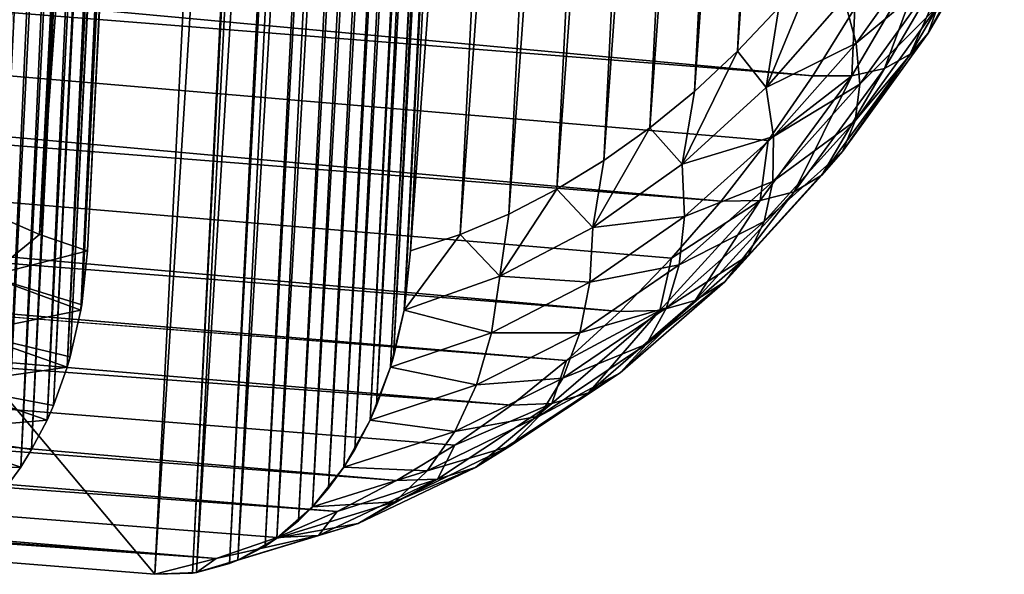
# Model space of a CAD drawing. Header units: millimetres. Extents: x -99 to 221, y -61 to 39.
# Tile 426 of 656: x 205.649 to 207.372, y -55.894 to -54.923. Entities that reach past the tile are written whole.
import ezdxf

# ---------------------------------------------------------------- set-up
doc = ezdxf.new("R2010")
doc.units = ezdxf.units.MM
doc.header["$LTSCALE"] = 33.374815
for name, color, linetype in [('121', 7, 'CONTINUOUS'), ('123', 7, 'CONTINUOUS'), ('124', 7, 'CONTINUOUS'), ('125', 7, 'CONTINUOUS'), ('126', 7, 'CONTINUOUS'), ('128', 7, 'CONTINUOUS')]:
    doc.layers.add(name, color=color, linetype=linetype)

msp = doc.modelspace()

# ---------------------------------------------------------------- linework, layer by layer
at = {"layer": '121', "color": 7, "linetype": 'Continuous'}
for points in [[(205.6835, -55.2995, -240.0072), (205.9616, -51.4402, -240.1148), (205.7673, -55.3281, -239.9205), (205.6835, -55.2995, -240.0072)], [(205.875, -51.4688, -240.1986), (205.9616, -51.4402, -240.1148), (205.6835, -55.2995, -240.0072), (205.875, -51.4688, -240.1986)], [(206.333, -55.3281, -239.3548), (206.5273, -51.4402, -239.5492), (206.611, -51.4688, -239.4625), (206.333, -55.3281, -239.3548)], [(205.6017, -55.2635, -240.0925), (205.875, -51.4688, -240.1986), (205.6835, -55.2995, -240.0072), (205.6017, -55.2635, -240.0925)], [(205.7896, -51.5047, -240.2804), (205.875, -51.4688, -240.1986), (205.6017, -55.2635, -240.0925), (205.7896, -51.5047, -240.2804)], [(206.4196, -55.2995, -239.2711), (206.333, -55.3281, -239.3548), (206.611, -51.4688, -239.4625), (206.4196, -55.2995, -239.2711)], [(206.6928, -51.5047, -239.3772), (206.4196, -55.2995, -239.2711), (206.611, -51.4688, -239.4625), (206.6928, -51.5047, -239.3772)], [(205.5219, -55.2203, -240.1767), (205.7896, -51.5047, -240.2804), (205.6017, -55.2635, -240.0925), (205.5219, -55.2203, -240.1767)], [(205.7054, -51.548, -240.3602), (205.7896, -51.5047, -240.2804), (205.5219, -55.2203, -240.1767), (205.7054, -51.548, -240.3602)], [(206.505, -55.2635, -239.1893), (206.4196, -55.2995, -239.2711), (206.6928, -51.5047, -239.3772), (206.505, -55.2635, -239.1893)], [(206.7726, -51.548, -239.293), (206.505, -55.2635, -239.1893), (206.6928, -51.5047, -239.3772), (206.7726, -51.548, -239.293)], [(205.4446, -55.17, -240.259), (205.7054, -51.548, -240.3602), (205.5219, -55.2203, -240.1767), (205.4446, -55.17, -240.259)], [(205.6231, -51.5983, -240.4375), (205.7054, -51.548, -240.3602), (205.4446, -55.17, -240.259), (205.6231, -51.5983, -240.4375)], [(206.5891, -55.2203, -239.1095), (206.505, -55.2635, -239.1893), (206.7726, -51.548, -239.293), (206.5891, -55.2203, -239.1095)], [(206.85, -51.5983, -239.2107), (206.5891, -55.2203, -239.1095), (206.7726, -51.548, -239.293), (206.85, -51.5983, -239.2107)], [(206.6715, -55.17, -239.0322), (206.5891, -55.2203, -239.1095), (206.85, -51.5983, -239.2107), (206.6715, -55.17, -239.0322)], [(206.9246, -51.6555, -239.1303), (206.6715, -55.17, -239.0322), (206.85, -51.5983, -239.2107), (206.9246, -51.6555, -239.1303)], [(206.7518, -55.1127, -238.9575), (206.6715, -55.17, -239.0322), (206.9246, -51.6555, -239.1303), (206.7518, -55.1127, -238.9575)], [(206.9963, -51.7195, -239.0523), (206.7518, -55.1127, -238.9575), (206.9246, -51.6555, -239.1303), (206.9963, -51.7195, -239.0523)], [(206.8299, -55.0488, -238.8859), (206.7518, -55.1127, -238.9575), (206.9963, -51.7195, -239.0523), (206.8299, -55.0488, -238.8859)], [(207.0646, -51.7898, -238.9769), (206.8299, -55.0488, -238.8859), (206.9963, -51.7195, -239.0523), (207.0646, -51.7898, -238.9769)], [(206.9052, -54.9784, -238.8175), (206.8299, -55.0488, -238.8859), (207.0646, -51.7898, -238.9769), (206.9052, -54.9784, -238.8175)], [(207.1294, -51.8664, -238.9044), (206.9052, -54.9784, -238.8175), (207.0646, -51.7898, -238.9769), (207.1294, -51.8664, -238.9044)], [(206.9777, -54.9019, -238.7527), (206.9052, -54.9784, -238.8175), (207.1294, -51.8664, -238.9044), (206.9777, -54.9019, -238.7527)]]:
    msp.add_3dface(points, dxfattribs=at)
at = {"layer": '123', "color": 7, "linetype": 'Continuous'}
for points in [[(186.5521, -53.1348, -216.8227), (186.3811, -53.385, -216.9687), (207.0371, -55.0218, -237.8425), (186.5521, -53.1348, -216.8227)], [(207.1108, -54.9032, -237.7807), (186.5521, -53.1348, -216.8227), (207.0371, -55.0218, -237.8425), (207.1108, -54.9032, -237.7807)], [(186.3811, -53.385, -216.9687), (186.1926, -53.6087, -217.1349), (206.8764, -55.2411, -237.9814), (186.3811, -53.385, -216.9687)], [(207.0371, -55.0218, -237.8425), (186.3811, -53.385, -216.9687), (206.9589, -55.1346, -237.9095), (207.0371, -55.0218, -237.8425)], [(206.9589, -55.1346, -237.9095), (186.3811, -53.385, -216.9687), (206.8764, -55.2411, -237.9814), (206.9589, -55.1346, -237.9095)], [(186.1926, -53.6087, -217.1349), (185.9888, -53.8029, -217.3192), (206.6997, -55.434, -238.1388), (186.1926, -53.6087, -217.1349)], [(206.8764, -55.2411, -237.9814), (186.1926, -53.6087, -217.1349), (206.7899, -55.3411, -238.0579), (206.8764, -55.2411, -237.9814)], [(206.7899, -55.3411, -238.0579), (186.1926, -53.6087, -217.1349), (206.6997, -55.434, -238.1388), (206.7899, -55.3411, -238.0579)], [(206.6997, -55.434, -238.1388), (185.9888, -53.8029, -217.3192), (206.6061, -55.5197, -238.2238), (206.6997, -55.434, -238.1388)], [(206.6061, -55.5197, -238.2238), (185.9888, -53.8029, -217.3192), (193.819, -54.5206, -225.3995), (206.6061, -55.5197, -238.2238)], [(194.9162, -54.7432, -226.8359), (206.5095, -55.5979, -238.3126), (193.819, -54.5206, -225.3995), (194.9162, -54.7432, -226.8359)], [(206.5095, -55.5979, -238.3126), (206.6061, -55.5197, -238.2238), (193.819, -54.5206, -225.3995), (206.5095, -55.5979, -238.3126)], [(206.3085, -55.7303, -238.5003), (206.4102, -55.6681, -238.4049), (194.9162, -54.7432, -226.8359), (206.3085, -55.7303, -238.5003)], [(206.4102, -55.6681, -238.4049), (206.5095, -55.5979, -238.3126), (194.9162, -54.7432, -226.8359), (206.4102, -55.6681, -238.4049)], [(196.0682, -54.9501, -228.3443), (206.3085, -55.7303, -238.5003), (194.9162, -54.7432, -226.8359), (196.0682, -54.9501, -228.3443)], [(206.2048, -55.7842, -238.5986), (206.3085, -55.7303, -238.5003), (196.0682, -54.9501, -228.3443), (206.2048, -55.7842, -238.5986)], [(197.2621, -55.1377, -229.9071), (206.2048, -55.7842, -238.5986), (196.0682, -54.9501, -228.3443), (197.2621, -55.1377, -229.9071)], [(198.485, -55.303, -231.5068), (205.9928, -55.8664, -238.8024), (197.2621, -55.1377, -229.9071), (198.485, -55.303, -231.5068)], [(205.9928, -55.8664, -238.8024), (206.0995, -55.8296, -238.6994), (197.2621, -55.1377, -229.9071), (205.9928, -55.8664, -238.8024)], [(206.0995, -55.8296, -238.6994), (206.2048, -55.7842, -238.5986), (197.2621, -55.1377, -229.9071), (206.0995, -55.8296, -238.6994)], [(198.485, -55.303, -231.5068), (202.2098, -55.6007, -235.2317), (205.9928, -55.8664, -238.8024), (198.485, -55.303, -231.5068)], [(205.8853, -55.8943, -238.9072), (205.9928, -55.8664, -238.8024), (202.2098, -55.6007, -235.2317), (205.8853, -55.8943, -238.9072)]]:
    msp.add_3dface(points, dxfattribs=at)
at = {"layer": '124', "color": 7, "linetype": 'Continuous'}
for points in [[(205.6017, -55.2635, -240.0925), (205.6835, -55.2995, -240.0072), (205.5942, -55.3725, -240.0767), (205.6017, -55.2635, -240.0925)], [(205.6835, -55.2995, -240.0072), (205.7673, -55.3281, -239.9205), (205.5942, -55.3725, -240.0767), (205.6835, -55.2995, -240.0072)], [(205.5942, -55.3725, -240.0767), (205.7673, -55.3281, -239.9205), (205.7574, -55.4224, -239.9107), (205.5942, -55.3725, -240.0767)], [(205.5942, -55.3725, -240.0767), (205.7558, -55.4317, -239.9091), (205.561, -55.4713, -240.0624), (205.5942, -55.3725, -240.0767)], [(205.7558, -55.4317, -239.9091), (205.5942, -55.3725, -240.0767), (205.7574, -55.4224, -239.9107), (205.7558, -55.4317, -239.9091)], [(205.7558, -55.4317, -239.9091), (205.7374, -55.5134, -239.8907), (205.561, -55.4713, -240.0624), (205.7558, -55.4317, -239.9091)], [(205.561, -55.4713, -240.0624), (205.732, -55.5318, -239.8853), (205.5168, -55.5628, -240.0359), (205.561, -55.4713, -240.0624)], [(205.561, -55.4713, -240.0624), (205.7374, -55.5134, -239.8907), (205.732, -55.5318, -239.8853), (205.561, -55.4713, -240.0624)], [(205.732, -55.5318, -239.8853), (205.708, -55.5986, -239.8612), (205.5168, -55.5628, -240.0359), (205.732, -55.5318, -239.8853)], [(205.5168, -55.5628, -240.0359), (205.6967, -55.6243, -239.8499), (205.463, -55.6441, -239.998), (205.5168, -55.5628, -240.0359)], [(205.5168, -55.5628, -240.0359), (205.708, -55.5986, -239.8612), (205.6967, -55.6243, -239.8499), (205.5168, -55.5628, -240.0359)], [(205.6967, -55.6243, -239.8499), (205.6697, -55.6759, -239.823), (205.463, -55.6441, -239.998), (205.6967, -55.6243, -239.8499)], [(205.463, -55.6441, -239.998), (205.6507, -55.7065, -239.804), (205.401, -55.7129, -239.9498), (205.463, -55.6441, -239.998)], [(205.463, -55.6441, -239.998), (205.6697, -55.6759, -239.823), (205.6507, -55.7065, -239.804), (205.463, -55.6441, -239.998)], [(205.6507, -55.7065, -239.804), (205.6237, -55.7437, -239.777), (205.401, -55.7129, -239.9498), (205.6507, -55.7065, -239.804)]]:
    msp.add_3dface(points, dxfattribs=at)
at = {"layer": '125', "color": 7, "linetype": 'Continuous'}
for points in [[(207.2391, -54.947, -238.1883), (207.256, -54.8997, -238.2793), (207.3723, -54.7185, -238.078), (207.2391, -54.947, -238.1883)], [(207.2391, -54.947, -238.1883), (207.3723, -54.7185, -238.078), (207.3447, -54.7493, -237.9827), (207.2391, -54.947, -238.1883)], [(207.2076, -54.9837, -238.0964), (207.2391, -54.947, -238.1883), (207.3447, -54.7493, -237.9827), (207.2076, -54.9837, -238.0964)], [(207.2076, -54.9837, -238.0964), (207.3447, -54.7493, -237.9827), (207.3025, -54.77, -237.8901), (207.2076, -54.9837, -238.0964)], [(207.1625, -55.0089, -238.0063), (207.3025, -54.77, -237.8901), (207.2469, -54.7801, -237.8031), (207.1625, -55.0089, -238.0063)], [(207.1625, -55.0089, -238.0063), (207.2076, -54.9837, -238.0964), (207.3025, -54.77, -237.8901), (207.1625, -55.0089, -238.0063)], [(207.113, -54.9643, -238.5611), (207.0922, -54.8863, -238.6272), (207.2445, -54.7797, -238.448), (207.113, -54.9643, -238.5611)], [(207.1051, -55.0217, -237.9208), (207.1625, -55.0089, -238.0063), (207.2469, -54.7801, -237.8031), (207.1051, -55.0217, -237.9208)], [(207.1108, -54.9032, -237.7807), (207.1051, -55.0217, -237.9208), (207.2469, -54.7801, -237.8031), (207.1108, -54.9032, -237.7807)], [(207.113, -54.9643, -238.5611), (207.2445, -54.7797, -238.448), (207.2578, -54.8434, -238.3668), (207.113, -54.9643, -238.5611)], [(206.9777, -54.9019, -238.7527), (207.0469, -54.8195, -238.6917), (206.9556, -55.0423, -238.7483), (206.9777, -54.9019, -238.7527)], [(206.9556, -55.0423, -238.7483), (207.0469, -54.8195, -238.6917), (207.0922, -54.8863, -238.6272), (206.9556, -55.0423, -238.7483)], [(207.1194, -55.0363, -238.4859), (207.113, -54.9643, -238.5611), (207.2578, -54.8434, -238.3668), (207.1194, -55.0363, -238.4859)], [(207.1194, -55.0363, -238.4859), (207.2578, -54.8434, -238.3668), (207.256, -54.8997, -238.2793), (207.1194, -55.0363, -238.4859)], [(206.9556, -55.0423, -238.7483), (207.0922, -54.8863, -238.6272), (207.113, -54.9643, -238.5611), (206.9556, -55.0423, -238.7483)], [(206.9052, -54.9784, -238.8175), (206.9777, -54.9019, -238.7527), (206.9556, -55.0423, -238.7483), (206.9052, -54.9784, -238.8175)], [(207.1108, -54.9032, -237.7807), (207.0371, -55.0218, -237.8425), (207.1051, -55.0217, -237.9208), (207.1108, -54.9032, -237.7807)], [(207.1113, -55.1001, -238.404), (207.256, -54.8997, -238.2793), (207.2391, -54.947, -238.1883), (207.1113, -55.1001, -238.404)], [(207.1113, -55.1001, -238.404), (207.1194, -55.0363, -238.4859), (207.256, -54.8997, -238.2793), (207.1113, -55.1001, -238.404)], [(207.089, -55.1538, -238.3178), (207.1113, -55.1001, -238.404), (207.2391, -54.947, -238.1883), (207.089, -55.1538, -238.3178)], [(207.089, -55.1538, -238.3178), (207.2391, -54.947, -238.1883), (207.2076, -54.9837, -238.0964), (207.089, -55.1538, -238.3178)], [(206.9683, -55.1278, -238.6895), (206.9556, -55.0423, -238.7483), (207.113, -54.9643, -238.5611), (206.9683, -55.1278, -238.6895)], [(206.9683, -55.1278, -238.6895), (207.113, -54.9643, -238.5611), (207.1194, -55.0363, -238.4859), (206.9683, -55.1278, -238.6895)], [(206.8299, -55.0488, -238.8859), (206.9052, -54.9784, -238.8175), (206.8082, -55.1765, -238.8822), (206.8299, -55.0488, -238.8859)], [(206.8082, -55.1765, -238.8822), (206.9052, -54.9784, -238.8175), (206.9556, -55.0423, -238.7483), (206.8082, -55.1765, -238.8822)], [(207.053, -55.1957, -238.2298), (207.2076, -54.9837, -238.0964), (207.1625, -55.0089, -238.0063), (207.053, -55.1957, -238.2298)], [(207.053, -55.1957, -238.2298), (207.089, -55.1538, -238.3178), (207.2076, -54.9837, -238.0964), (207.053, -55.1957, -238.2298)], [(207.0046, -55.2248, -238.1426), (207.1625, -55.0089, -238.0063), (207.1051, -55.0217, -237.9208), (207.0046, -55.2248, -238.1426)], [(207.0046, -55.2248, -238.1426), (207.053, -55.1957, -238.2298), (207.1625, -55.0089, -238.0063), (207.0046, -55.2248, -238.1426)], [(206.9451, -55.2401, -238.059), (207.0046, -55.2248, -238.1426), (207.1051, -55.0217, -237.9208), (206.9451, -55.2401, -238.059)], [(206.9589, -55.1346, -237.9095), (206.9451, -55.2401, -238.059), (207.1051, -55.0217, -237.9208), (206.9589, -55.1346, -237.9095)], [(207.0371, -55.0218, -237.8425), (206.9589, -55.1346, -237.9095), (207.1051, -55.0217, -237.9208), (207.0371, -55.0218, -237.8425)], [(206.8082, -55.1765, -238.8822), (206.9556, -55.0423, -238.7483), (206.9683, -55.1278, -238.6895), (206.8082, -55.1765, -238.8822)], [(206.9671, -55.2068, -238.6212), (206.9683, -55.1278, -238.6895), (207.1194, -55.0363, -238.4859), (206.9671, -55.2068, -238.6212)], [(206.9671, -55.2068, -238.6212), (207.1194, -55.0363, -238.4859), (207.1113, -55.1001, -238.404), (206.9671, -55.2068, -238.6212)], [(206.7518, -55.1127, -238.9575), (206.8299, -55.0488, -238.8859), (206.8082, -55.1765, -238.8822), (206.7518, -55.1127, -238.9575)], [(206.652, -55.2871, -239.0274), (206.7518, -55.1127, -238.9575), (206.8082, -55.1765, -238.8822), (206.652, -55.2871, -239.0274)], [(206.6715, -55.17, -239.0322), (206.7518, -55.1127, -238.9575), (206.652, -55.2871, -239.0274), (206.6715, -55.17, -239.0322)], [(206.9521, -55.2769, -238.5455), (207.1113, -55.1001, -238.404), (207.089, -55.1538, -238.3178), (206.9521, -55.2769, -238.5455)], [(206.9521, -55.2769, -238.5455), (206.9671, -55.2068, -238.6212), (207.1113, -55.1001, -238.404), (206.9521, -55.2769, -238.5455)], [(206.8122, -55.268, -238.8315), (206.8082, -55.1765, -238.8822), (206.9683, -55.1278, -238.6895), (206.8122, -55.268, -238.8315)], [(206.8122, -55.268, -238.8315), (206.9683, -55.1278, -238.6895), (206.9671, -55.2068, -238.6212), (206.8122, -55.268, -238.8315)], [(206.9589, -55.1346, -237.9095), (206.8764, -55.2411, -237.9814), (206.9451, -55.2401, -238.059), (206.9589, -55.1346, -237.9095)], [(206.9238, -55.3361, -238.4647), (206.9521, -55.2769, -238.5455), (207.089, -55.1538, -238.3178), (206.9238, -55.3361, -238.4647)], [(206.9238, -55.3361, -238.4647), (207.089, -55.1538, -238.3178), (207.053, -55.1957, -238.2298), (206.9238, -55.3361, -238.4647)], [(206.5891, -55.2203, -239.1095), (206.6715, -55.17, -239.0322), (206.652, -55.2871, -239.0274), (206.5891, -55.2203, -239.1095)], [(206.652, -55.2871, -239.0274), (206.8082, -55.1765, -238.8822), (206.8122, -55.268, -238.8315), (206.652, -55.2871, -239.0274)], [(206.8831, -55.3825, -238.3811), (207.053, -55.1957, -238.2298), (207.0046, -55.2248, -238.1426), (206.8831, -55.3825, -238.3811)], [(206.8831, -55.3825, -238.3811), (206.9238, -55.3361, -238.4647), (207.053, -55.1957, -238.2298), (206.8831, -55.3825, -238.3811)], [(206.803, -55.3526, -238.7707), (206.8122, -55.268, -238.8315), (206.9671, -55.2068, -238.6212), (206.803, -55.3526, -238.7707)], [(206.803, -55.3526, -238.7707), (206.9671, -55.2068, -238.6212), (206.9521, -55.2769, -238.5455), (206.803, -55.3526, -238.7707)], [(206.505, -55.2635, -239.1893), (206.5891, -55.2203, -239.1095), (206.4891, -55.3725, -239.1818), (206.505, -55.2635, -239.1893)], [(206.4891, -55.3725, -239.1818), (206.5891, -55.2203, -239.1095), (206.652, -55.2871, -239.0274), (206.4891, -55.3725, -239.1818)], [(206.831, -55.4149, -238.2972), (207.0046, -55.2248, -238.1426), (206.9451, -55.2401, -238.059), (206.831, -55.4149, -238.2972)], [(206.831, -55.4149, -238.2972), (206.8831, -55.3825, -238.3811), (207.0046, -55.2248, -238.1426), (206.831, -55.4149, -238.2972)], [(206.7692, -55.4322, -238.2156), (206.831, -55.4149, -238.2972), (206.9451, -55.2401, -238.059), (206.7692, -55.4322, -238.2156)], [(206.7899, -55.3411, -238.0579), (206.7692, -55.4322, -238.2156), (206.9451, -55.2401, -238.059), (206.7899, -55.3411, -238.0579)], [(206.8764, -55.2411, -237.9814), (206.7899, -55.3411, -238.0579), (206.9451, -55.2401, -238.059), (206.8764, -55.2411, -237.9814)], [(206.4196, -55.2995, -239.2711), (206.505, -55.2635, -239.1893), (206.4891, -55.3725, -239.1818), (206.4196, -55.2995, -239.2711)], [(206.647, -55.383, -238.9852), (206.652, -55.2871, -239.0274), (206.8122, -55.268, -238.8315), (206.647, -55.383, -238.9852)], [(206.647, -55.383, -238.9852), (206.8122, -55.268, -238.8315), (206.803, -55.3526, -238.7707), (206.647, -55.383, -238.9852)], [(206.4891, -55.3725, -239.1818), (206.652, -55.2871, -239.0274), (206.647, -55.383, -238.9852), (206.4891, -55.3725, -239.1818)], [(206.7807, -55.4278, -238.7019), (206.9521, -55.2769, -238.5455), (206.9238, -55.3361, -238.4647), (206.7807, -55.4278, -238.7019)], [(206.7807, -55.4278, -238.7019), (206.803, -55.3526, -238.7707), (206.9521, -55.2769, -238.5455), (206.7807, -55.4278, -238.7019)], [(206.333, -55.3281, -239.3548), (206.4196, -55.2995, -239.2711), (206.3215, -55.4317, -239.3434), (206.333, -55.3281, -239.3548)], [(206.3215, -55.4317, -239.3434), (206.4196, -55.2995, -239.2711), (206.4891, -55.3725, -239.1818), (206.3215, -55.4317, -239.3434)], [(206.3231, -55.4224, -239.345), (206.333, -55.3281, -239.3548), (206.3215, -55.4317, -239.3434), (206.3231, -55.4224, -239.345)], [(206.746, -55.4914, -238.627), (206.7807, -55.4278, -238.7019), (206.9238, -55.3361, -238.4647), (206.746, -55.4914, -238.627)], [(206.746, -55.4914, -238.627), (206.9238, -55.3361, -238.4647), (206.8831, -55.3825, -238.3811), (206.746, -55.4914, -238.627)], [(206.6293, -55.4718, -238.9325), (206.647, -55.383, -238.9852), (206.803, -55.3526, -238.7707), (206.6293, -55.4718, -238.9325)], [(206.6293, -55.4718, -238.9325), (206.803, -55.3526, -238.7707), (206.7807, -55.4278, -238.7019), (206.6293, -55.4718, -238.9325)], [(206.7899, -55.3411, -238.0579), (206.6997, -55.434, -238.1388), (206.7692, -55.4322, -238.2156), (206.7899, -55.3411, -238.0579)], [(206.3215, -55.4317, -239.3434), (206.4891, -55.3725, -239.1818), (206.4748, -55.4713, -239.1486), (206.3215, -55.4317, -239.3434)], [(206.4748, -55.4713, -239.1486), (206.4891, -55.3725, -239.1818), (206.647, -55.383, -238.9852), (206.4748, -55.4713, -239.1486)], [(206.4748, -55.4713, -239.1486), (206.647, -55.383, -238.9852), (206.6293, -55.4718, -238.9325), (206.4748, -55.4713, -239.1486)], [(206.7001, -55.5414, -238.5482), (206.8831, -55.3825, -238.3811), (206.831, -55.4149, -238.2972), (206.7001, -55.5414, -238.5482)], [(206.7001, -55.5414, -238.5482), (206.746, -55.4914, -238.627), (206.8831, -55.3825, -238.3811), (206.7001, -55.5414, -238.5482)], [(206.6442, -55.5764, -238.4679), (206.831, -55.4149, -238.2972), (206.7692, -55.4322, -238.2156), (206.6442, -55.5764, -238.4679)], [(206.6442, -55.5764, -238.4679), (206.7001, -55.5414, -238.5482), (206.831, -55.4149, -238.2972), (206.6442, -55.5764, -238.4679)], [(206.2977, -55.5318, -239.3196), (206.3215, -55.4317, -239.3434), (206.4748, -55.4713, -239.1486), (206.2977, -55.5318, -239.3196)], [(206.3031, -55.5134, -239.325), (206.3215, -55.4317, -239.3434), (206.2977, -55.5318, -239.3196), (206.3031, -55.5134, -239.325)], [(206.58, -55.5954, -238.3886), (206.6442, -55.5764, -238.4679), (206.7692, -55.4322, -238.2156), (206.58, -55.5954, -238.3886)], [(206.6061, -55.5197, -238.2238), (206.58, -55.5954, -238.3886), (206.7692, -55.4322, -238.2156), (206.6061, -55.5197, -238.2238)], [(206.5993, -55.5508, -238.871), (206.7807, -55.4278, -238.7019), (206.746, -55.4914, -238.627), (206.5993, -55.5508, -238.871)], [(206.5993, -55.5508, -238.871), (206.6293, -55.4718, -238.9325), (206.7807, -55.4278, -238.7019), (206.5993, -55.5508, -238.871)], [(206.6997, -55.434, -238.1388), (206.6061, -55.5197, -238.2238), (206.7692, -55.4322, -238.2156), (206.6997, -55.434, -238.1388)], [(206.2977, -55.5318, -239.3196), (206.4748, -55.4713, -239.1486), (206.4483, -55.5628, -239.1044), (206.2977, -55.5318, -239.3196)], [(206.4483, -55.5628, -239.1044), (206.4748, -55.4713, -239.1486), (206.6293, -55.4718, -238.9325), (206.4483, -55.5628, -239.1044)], [(206.4483, -55.5628, -239.1044), (206.6293, -55.4718, -238.9325), (206.5993, -55.5508, -238.871), (206.4483, -55.5628, -239.1044)], [(206.558, -55.6176, -238.8024), (206.5993, -55.5508, -238.871), (206.746, -55.4914, -238.627), (206.558, -55.6176, -238.8024)], [(206.558, -55.6176, -238.8024), (206.746, -55.4914, -238.627), (206.7001, -55.5414, -238.5482), (206.558, -55.6176, -238.8024)], [(206.6061, -55.5197, -238.2238), (206.5095, -55.5979, -238.3126), (206.58, -55.5954, -238.3886), (206.6061, -55.5197, -238.2238)], [(206.2736, -55.5986, -239.2955), (206.2977, -55.5318, -239.3196), (206.2623, -55.6243, -239.2842), (206.2736, -55.5986, -239.2955)], [(206.2623, -55.6243, -239.2842), (206.2977, -55.5318, -239.3196), (206.4483, -55.5628, -239.1044), (206.2623, -55.6243, -239.2842)], [(206.5066, -55.6702, -238.7288), (206.7001, -55.5414, -238.5482), (206.6442, -55.5764, -238.4679), (206.5066, -55.6702, -238.7288)], [(206.5066, -55.6702, -238.7288), (206.558, -55.6176, -238.8024), (206.7001, -55.5414, -238.5482), (206.5066, -55.6702, -238.7288)], [(206.2623, -55.6243, -239.2842), (206.4483, -55.5628, -239.1044), (206.4104, -55.6441, -239.0506), (206.2623, -55.6243, -239.2842)], [(206.4104, -55.6441, -239.0506), (206.5993, -55.5508, -238.871), (206.558, -55.6176, -238.8024), (206.4104, -55.6441, -239.0506)], [(206.4104, -55.6441, -239.0506), (206.4483, -55.5628, -239.1044), (206.5993, -55.5508, -238.871), (206.4104, -55.6441, -239.0506)], [(206.4466, -55.7072, -238.6524), (206.6442, -55.5764, -238.4679), (206.58, -55.5954, -238.3886), (206.4466, -55.7072, -238.6524)], [(206.4466, -55.7072, -238.6524), (206.5066, -55.6702, -238.7288), (206.6442, -55.5764, -238.4679), (206.4466, -55.7072, -238.6524)], [(206.3799, -55.7275, -238.5754), (206.4466, -55.7072, -238.6524), (206.58, -55.5954, -238.3886), (206.3799, -55.7275, -238.5754)], [(206.4102, -55.6681, -238.4049), (206.3799, -55.7275, -238.5754), (206.58, -55.5954, -238.3886), (206.4102, -55.6681, -238.4049)], [(206.5095, -55.5979, -238.3126), (206.4102, -55.6681, -238.4049), (206.58, -55.5954, -238.3886), (206.5095, -55.5979, -238.3126)], [(206.2354, -55.6759, -239.2573), (206.2623, -55.6243, -239.2842), (206.2164, -55.7065, -239.2383), (206.2354, -55.6759, -239.2573)], [(206.2164, -55.7065, -239.2383), (206.2623, -55.6243, -239.2842), (206.4104, -55.6441, -239.0506), (206.2164, -55.7065, -239.2383)], [(206.3622, -55.7129, -238.9886), (206.4104, -55.6441, -239.0506), (206.558, -55.6176, -238.8024), (206.3622, -55.7129, -238.9886)], [(206.3622, -55.7129, -238.9886), (206.558, -55.6176, -238.8024), (206.5066, -55.6702, -238.7288), (206.3622, -55.7129, -238.9886)], [(206.2164, -55.7065, -239.2383), (206.4104, -55.6441, -239.0506), (206.3622, -55.7129, -238.9886), (206.2164, -55.7065, -239.2383)], [(206.3053, -55.7673, -238.9204), (206.5066, -55.6702, -238.7288), (206.4466, -55.7072, -238.6524), (206.3053, -55.7673, -238.9204)], [(206.3053, -55.7673, -238.9204), (206.3622, -55.7129, -238.9886), (206.5066, -55.6702, -238.7288), (206.3053, -55.7673, -238.9204)], [(206.4102, -55.6681, -238.4049), (206.3085, -55.7303, -238.5003), (206.3799, -55.7275, -238.5754), (206.4102, -55.6681, -238.4049)], [(206.1894, -55.7437, -239.2113), (206.2164, -55.7065, -239.2383), (206.1613, -55.7762, -239.1832), (206.1894, -55.7437, -239.2113)], [(206.1613, -55.7762, -239.1832), (206.2164, -55.7065, -239.2383), (206.3622, -55.7129, -238.9886), (206.1613, -55.7762, -239.1832)], [(206.1613, -55.7762, -239.1832), (206.3622, -55.7129, -238.9886), (206.3053, -55.7673, -238.9204), (206.1613, -55.7762, -239.1832)], [(206.2411, -55.8055, -238.848), (206.4466, -55.7072, -238.6524), (206.3799, -55.7275, -238.5754), (206.2411, -55.8055, -238.848)], [(206.2411, -55.8055, -238.848), (206.3053, -55.7673, -238.9204), (206.4466, -55.7072, -238.6524), (206.2411, -55.8055, -238.848)], [(206.1718, -55.8265, -238.7736), (206.2411, -55.8055, -238.848), (206.3799, -55.7275, -238.5754), (206.1718, -55.8265, -238.7736)], [(206.2048, -55.7842, -238.5986), (206.1718, -55.8265, -238.7736), (206.3799, -55.7275, -238.5754), (206.2048, -55.7842, -238.5986)], [(206.3085, -55.7303, -238.5003), (206.2048, -55.7842, -238.5986), (206.3799, -55.7275, -238.5754), (206.3085, -55.7303, -238.5003)], [(206.0987, -55.8311, -239.1206), (206.3053, -55.7673, -238.9204), (206.2411, -55.8055, -238.848), (206.0987, -55.8311, -239.1206)], [(206.0987, -55.8311, -239.1206), (206.1613, -55.7762, -239.1832), (206.3053, -55.7673, -238.9204), (206.0987, -55.8311, -239.1206)], [(206.1366, -55.8005, -239.1585), (206.1613, -55.7762, -239.1832), (206.0987, -55.8311, -239.1206), (206.1366, -55.8005, -239.1585)], [(206.2048, -55.7842, -238.5986), (206.0995, -55.8296, -238.6994), (206.1718, -55.8265, -238.7736), (206.2048, -55.7842, -238.5986)], [(206.0304, -55.8698, -239.0523), (206.2411, -55.8055, -238.848), (206.1718, -55.8265, -238.7736), (206.0304, -55.8698, -239.0523)], [(206.0304, -55.8698, -239.0523), (206.0987, -55.8311, -239.1206), (206.2411, -55.8055, -238.848), (206.0304, -55.8698, -239.0523)], [(205.9585, -55.8911, -238.9804), (206.0304, -55.8698, -239.0523), (206.1718, -55.8265, -238.7736), (205.9585, -55.8911, -238.9804)], [(205.9928, -55.8664, -238.8024), (205.9585, -55.8911, -238.9804), (206.1718, -55.8265, -238.7736), (205.9928, -55.8664, -238.8024)], [(206.0995, -55.8296, -238.6994), (205.9928, -55.8664, -238.8024), (206.1718, -55.8265, -238.7736), (206.0995, -55.8296, -238.6994)], [(206.0783, -55.8448, -239.1002), (206.0987, -55.8311, -239.1206), (206.0304, -55.8698, -239.0523), (206.0783, -55.8448, -239.1002)], [(205.9928, -55.8664, -238.8024), (205.8853, -55.8943, -238.9072), (205.9585, -55.8911, -238.9804), (205.9928, -55.8664, -238.8024)], [(206.016, -55.8756, -239.0379), (206.0304, -55.8698, -239.0523), (205.9585, -55.8911, -238.9804), (206.016, -55.8756, -239.0379)], [(205.9585, -55.8911, -238.9804), (205.8853, -55.8943, -238.9072), (205.9512, -55.8922, -238.9731), (205.9585, -55.8911, -238.9804)]]:
    msp.add_3dface(points, dxfattribs=at)
at = {"layer": '126', "color": 7, "linetype": 'Continuous'}
for points in [[(205.4503, -55.8756, -239.6036), (205.7022, -50.835, -239.8555), (205.6469, -50.8083, -239.8001), (205.4503, -55.8756, -239.6036)], [(205.4503, -55.8756, -239.6036), (205.4648, -55.8698, -239.618), (205.7022, -50.835, -239.8555), (205.4503, -55.8756, -239.6036)], [(205.4648, -55.8698, -239.618), (205.716, -50.8436, -239.8692), (205.7022, -50.835, -239.8555), (205.4648, -55.8698, -239.618)], [(205.5126, -55.8448, -239.6659), (205.716, -50.8436, -239.8692), (205.4648, -55.8698, -239.618), (205.5126, -55.8448, -239.6659)], [(205.5126, -55.8448, -239.6659), (205.7608, -50.8779, -239.9141), (205.716, -50.8436, -239.8692), (205.5126, -55.8448, -239.6659)], [(205.5126, -55.8448, -239.6659), (205.533, -55.8311, -239.6863), (205.7608, -50.8779, -239.9141), (205.5126, -55.8448, -239.6659)], [(205.533, -55.8311, -239.6863), (205.7797, -50.8955, -239.9329), (205.7608, -50.8779, -239.9141), (205.533, -55.8311, -239.6863)], [(205.5709, -55.8005, -239.7242), (205.7797, -50.8955, -239.9329), (205.533, -55.8311, -239.6863), (205.5709, -55.8005, -239.7242)], [(205.5709, -55.8005, -239.7242), (205.8141, -50.9334, -239.9674), (205.7797, -50.8955, -239.9329), (205.5709, -55.8005, -239.7242)], [(205.5709, -55.8005, -239.7242), (205.5956, -55.7762, -239.7489), (205.8141, -50.9334, -239.9674), (205.5709, -55.8005, -239.7242)], [(205.5956, -55.7762, -239.7489), (205.8362, -50.9624, -239.9895), (205.8141, -50.9334, -239.9674), (205.5956, -55.7762, -239.7489)], [(205.6237, -55.7437, -239.777), (205.8362, -50.9624, -239.9895), (205.5956, -55.7762, -239.7489), (205.6237, -55.7437, -239.777)], [(205.6237, -55.7437, -239.777), (205.8608, -51.0001, -240.0141), (205.8362, -50.9624, -239.9895), (205.6237, -55.7437, -239.777)], [(205.6237, -55.7437, -239.777), (205.6507, -55.7065, -239.804), (205.8608, -51.0001, -240.0141), (205.6237, -55.7437, -239.777)], [(205.6507, -55.7065, -239.804), (205.8838, -51.0423, -240.0371), (205.8608, -51.0001, -240.0141), (205.6507, -55.7065, -239.804)], [(205.6697, -55.6759, -239.823), (205.8838, -51.0423, -240.0371), (205.6507, -55.7065, -239.804), (205.6697, -55.6759, -239.823)], [(205.6697, -55.6759, -239.823), (205.8996, -51.0764, -240.0529), (205.8838, -51.0423, -240.0371), (205.6697, -55.6759, -239.823)], [(205.6697, -55.6759, -239.823), (205.6967, -55.6243, -239.8499), (205.8996, -51.0764, -240.0529), (205.6697, -55.6759, -239.823)], [(205.6967, -55.6243, -239.8499), (205.9211, -51.1329, -240.0744), (205.8996, -51.0764, -240.0529), (205.6967, -55.6243, -239.8499)], [(205.708, -55.5986, -239.8612), (205.9211, -51.1329, -240.0744), (205.6967, -55.6243, -239.8499), (205.708, -55.5986, -239.8612)], [(205.708, -55.5986, -239.8612), (205.9298, -51.1605, -240.083), (205.9211, -51.1329, -240.0744), (205.708, -55.5986, -239.8612)], [(205.708, -55.5986, -239.8612), (205.732, -55.5318, -239.8853), (205.9298, -51.1605, -240.083), (205.708, -55.5986, -239.8612)], [(205.732, -55.5318, -239.8853), (205.947, -51.2315, -240.1002), (205.9298, -51.1605, -240.083), (205.732, -55.5318, -239.8853)], [(205.7374, -55.5134, -239.8907), (205.947, -51.2315, -240.1002), (205.732, -55.5318, -239.8853), (205.7374, -55.5134, -239.8907)], [(205.7374, -55.5134, -239.8907), (205.9505, -51.2508, -240.1037), (205.947, -51.2315, -240.1002), (205.7374, -55.5134, -239.8907)], [(205.7374, -55.5134, -239.8907), (205.7558, -55.4317, -239.9091), (205.9505, -51.2508, -240.1037), (205.7374, -55.5134, -239.8907)], [(205.7558, -55.4317, -239.9091), (205.9606, -51.3353, -240.1138), (205.9505, -51.2508, -240.1037), (205.7558, -55.4317, -239.9091)], [(205.9606, -51.3353, -240.1138), (205.7558, -55.4317, -239.9091), (205.7574, -55.4224, -239.9107), (205.9606, -51.3353, -240.1138)], [(205.9612, -51.3449, -240.1144), (205.9606, -51.3353, -240.1138), (205.7574, -55.4224, -239.9107), (205.9612, -51.3449, -240.1144)], [(205.7673, -55.3281, -239.9205), (205.9612, -51.3449, -240.1144), (205.7574, -55.4224, -239.9107), (205.7673, -55.3281, -239.9205)], [(205.7673, -55.3281, -239.9205), (205.9616, -51.4402, -240.1148), (205.9612, -51.3449, -240.1144), (205.7673, -55.3281, -239.9205)]]:
    msp.add_3dface(points, dxfattribs=at)
at = {"layer": '128', "color": 7, "linetype": 'Continuous'}
for points in [[(206.1404, -50.7905, -239.1622), (205.8853, -55.8943, -238.9072), (204.2745, -53.9736, -237.2964), (206.1404, -50.7905, -239.1622)], [(205.8853, -55.8943, -238.9072), (206.1404, -50.7905, -239.1622), (206.2054, -50.8057, -239.2273), (205.8853, -55.8943, -238.9072)], [(205.8853, -55.8943, -238.9072), (206.2054, -50.8057, -239.2273), (205.9512, -55.8922, -238.9731), (205.8853, -55.8943, -238.9072)], [(206.2054, -50.8057, -239.2273), (206.2126, -50.8083, -239.2345), (205.9512, -55.8922, -238.9731), (206.2054, -50.8057, -239.2273)], [(206.2126, -50.8083, -239.2345), (205.9585, -55.8911, -238.9804), (205.9512, -55.8922, -238.9731), (206.2126, -50.8083, -239.2345)], [(206.2679, -50.835, -239.2898), (205.9585, -55.8911, -238.9804), (206.2126, -50.8083, -239.2345), (206.2679, -50.835, -239.2898)], [(206.2679, -50.835, -239.2898), (206.016, -55.8756, -239.0379), (205.9585, -55.8911, -238.9804), (206.2679, -50.835, -239.2898)], [(206.2679, -50.835, -239.2898), (206.2816, -50.8436, -239.3035), (206.016, -55.8756, -239.0379), (206.2679, -50.835, -239.2898)], [(206.2816, -50.8436, -239.3035), (206.0304, -55.8698, -239.0523), (206.016, -55.8756, -239.0379), (206.2816, -50.8436, -239.3035)], [(206.3265, -50.8779, -239.3484), (206.0304, -55.8698, -239.0523), (206.2816, -50.8436, -239.3035), (206.3265, -50.8779, -239.3484)], [(206.3265, -50.8779, -239.3484), (206.0783, -55.8448, -239.1002), (206.0304, -55.8698, -239.0523), (206.3265, -50.8779, -239.3484)], [(206.3265, -50.8779, -239.3484), (206.3454, -50.8955, -239.3673), (206.0783, -55.8448, -239.1002), (206.3265, -50.8779, -239.3484)], [(206.3454, -50.8955, -239.3673), (206.0987, -55.8311, -239.1206), (206.0783, -55.8448, -239.1002), (206.3454, -50.8955, -239.3673)], [(206.3798, -50.9334, -239.4017), (206.0987, -55.8311, -239.1206), (206.3454, -50.8955, -239.3673), (206.3798, -50.9334, -239.4017)], [(206.3798, -50.9334, -239.4017), (206.1366, -55.8005, -239.1585), (206.0987, -55.8311, -239.1206), (206.3798, -50.9334, -239.4017)], [(206.3798, -50.9334, -239.4017), (206.4019, -50.9624, -239.4238), (206.1366, -55.8005, -239.1585), (206.3798, -50.9334, -239.4017)], [(206.4019, -50.9624, -239.4238), (206.1613, -55.7762, -239.1832), (206.1366, -55.8005, -239.1585), (206.4019, -50.9624, -239.4238)], [(206.4265, -51.0001, -239.4484), (206.1613, -55.7762, -239.1832), (206.4019, -50.9624, -239.4238), (206.4265, -51.0001, -239.4484)], [(206.4265, -51.0001, -239.4484), (206.1894, -55.7437, -239.2113), (206.1613, -55.7762, -239.1832), (206.4265, -51.0001, -239.4484)], [(206.4265, -51.0001, -239.4484), (206.4495, -51.0423, -239.4714), (206.1894, -55.7437, -239.2113), (206.4265, -51.0001, -239.4484)], [(206.4495, -51.0423, -239.4714), (206.2164, -55.7065, -239.2383), (206.1894, -55.7437, -239.2113), (206.4495, -51.0423, -239.4714)], [(206.4653, -51.0764, -239.4872), (206.2164, -55.7065, -239.2383), (206.4495, -51.0423, -239.4714), (206.4653, -51.0764, -239.4872)], [(206.4653, -51.0764, -239.4872), (206.2354, -55.6759, -239.2573), (206.2164, -55.7065, -239.2383), (206.4653, -51.0764, -239.4872)], [(206.4653, -51.0764, -239.4872), (206.4868, -51.1329, -239.5087), (206.2354, -55.6759, -239.2573), (206.4653, -51.0764, -239.4872)], [(206.4868, -51.1329, -239.5087), (206.2623, -55.6243, -239.2842), (206.2354, -55.6759, -239.2573), (206.4868, -51.1329, -239.5087)], [(206.4954, -51.1605, -239.5173), (206.2623, -55.6243, -239.2842), (206.4868, -51.1329, -239.5087), (206.4954, -51.1605, -239.5173)], [(206.4954, -51.1605, -239.5173), (206.2736, -55.5986, -239.2955), (206.2623, -55.6243, -239.2842), (206.4954, -51.1605, -239.5173)], [(206.4954, -51.1605, -239.5173), (206.5126, -51.2315, -239.5345), (206.2736, -55.5986, -239.2955), (206.4954, -51.1605, -239.5173)], [(206.5126, -51.2315, -239.5345), (206.2977, -55.5318, -239.3196), (206.2736, -55.5986, -239.2955), (206.5126, -51.2315, -239.5345)], [(206.5162, -51.2508, -239.5381), (206.2977, -55.5318, -239.3196), (206.5126, -51.2315, -239.5345), (206.5162, -51.2508, -239.5381)], [(206.5162, -51.2508, -239.5381), (206.3031, -55.5134, -239.325), (206.2977, -55.5318, -239.3196), (206.5162, -51.2508, -239.5381)], [(206.5162, -51.2508, -239.5381), (206.5263, -51.3353, -239.5481), (206.3031, -55.5134, -239.325), (206.5162, -51.2508, -239.5381)], [(206.5263, -51.3353, -239.5481), (206.3215, -55.4317, -239.3434), (206.3031, -55.5134, -239.325), (206.5263, -51.3353, -239.5481)], [(206.3215, -55.4317, -239.3434), (206.5263, -51.3353, -239.5481), (206.5269, -51.3449, -239.5488), (206.3215, -55.4317, -239.3434)], [(206.3231, -55.4224, -239.345), (206.3215, -55.4317, -239.3434), (206.5269, -51.3449, -239.5488), (206.3231, -55.4224, -239.345)], [(206.5273, -51.4402, -239.5492), (206.3231, -55.4224, -239.345), (206.5269, -51.3449, -239.5488), (206.5273, -51.4402, -239.5492)], [(206.5273, -51.4402, -239.5492), (206.333, -55.3281, -239.3548), (206.3231, -55.4224, -239.345), (206.5273, -51.4402, -239.5492)], [(205.8853, -55.8943, -238.9072), (202.2098, -55.6007, -235.2317), (204.2745, -53.9736, -237.2964), (205.8853, -55.8943, -238.9072)]]:
    msp.add_3dface(points, dxfattribs=at)

doc.saveas('drawing.dxf')
